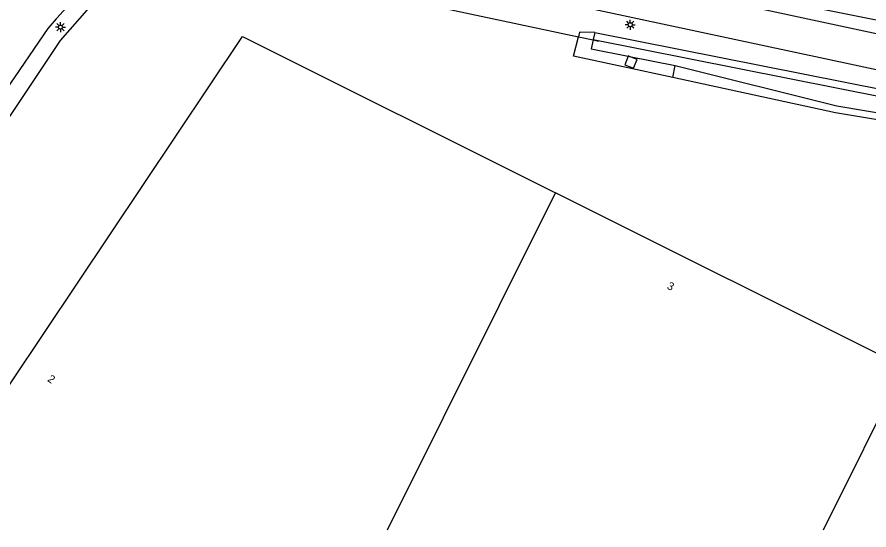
# Model space of a CAD drawing. Extents: x 133000 to 136000, y 400500 to 403500.
# Drawn here: x 134995 to 135101.5, y 400500 to 400564.1 of the extents above; entities that cross this region are included whole.
import ezdxf

# ---------------------------------------------------------------- set-up
doc = ezdxf.new("R2010")
doc.units = 0
for name, color, linetype in [('gg-afsc-hekwerk', 7, 'Continuous'), ('gg-anno-huisnummerreeks BGT', 7, 'Continuous'), ('gg-bbg-hoofdgebouw', 7, 'Continuous'), ('gg-bbg-tussenscheiding', 7, 'Continuous'), ('gg-knt-verharding', 7, 'Continuous'), ('gg-kntw-bovenkant insteek waterloop', 7, 'Continuous'), ('gg-kntw-waterlijn', 7, 'Continuous'), ('gg-kwrk-uitstroombak niveau min 01', 7, 'Continuous'), ('gt-grn-groengrens', 7, 'Continuous'), ('gt-symb-lichtmast', 7, 'Continuous')]:
    doc.layers.add(name, color=color, linetype=linetype)

# ---------------------------------------------------------------- blocks, each defined once
blk = doc.blocks.new('gt0-LMAST')
at = {"layer": 'gt-symb-lichtmast'}
for p, q in [((-0.18, 0.17), (-0.45, 0.44)), ((-0.01, 0.25), (-0.01, 0.62)), ((0.17, 0.17), (0.44, 0.44)), ((-0.26, 0), (-0.63, 0)), ((-0.18, -0.18), (-0.45, -0.45)), ((-0.01, -0.25), (-0.01, -0.63)), ((0.44, -0.45), (0.17, -0.18)), ((0.24, 0), (0.62, 0))]:
    blk.add_line(p, q, dxfattribs=at)
blk.add_circle((-0.01, 0), 0.25, dxfattribs=at)

msp = doc.modelspace()

# ---------------------------------------------------------------- linework, layer by layer
at = {"layer": 'gg-afsc-hekwerk'}
for p, q in [((135065.19, 400561.67), (135067.04, 400561.27)), ((135067.04, 400561.27), (135067.69, 400561.13))]:
    msp.add_line(p, q, dxfattribs=at)
for points in [[(135024.96, 400570.24), (135028.12, 400569.59), (135065.19, 400561.67)], [(134982.78, 400534.76), (135000.44, 400561.19), (135004.1, 400565.33), (135009.46, 400569.41)]]:
    msp.add_lwpolyline(points, dxfattribs=at)
at = {"layer": 'gg-bbg-hoofdgebouw'}
for points in [[(134981.9, 400500), (135023.19, 400561.68), (135062.34, 400542.13)], [(135095.83, 400500), (135105.97, 400520.36), (135062.34, 400542.13)]]:
    msp.add_lwpolyline(points, dxfattribs=at)
at = {"layer": 'gg-bbg-tussenscheiding'}
msp.add_line((135041.31, 400500), (135062.34, 400542.13), dxfattribs=at)
at = {"layer": 'gg-knt-verharding'}
for p, q in [((135108.7, 400556.16), (135034.8, 400572.09)), ((135000, 400563.99), (135001.18, 400565.27)), ((135000, 400563.99), (134999.92, 400563.89)), ((135067.24, 400562.2), (135067.05, 400561.32)), ((135067.05, 400561.32), (135067.04, 400561.27)), ((135071.41, 400559.23), (135071.58, 400559.2)), ((135071.58, 400559.2), (135077.3, 400558.06)), ((135077, 400556.55), (135077.3, 400558.06))]:
    msp.add_line(p, q, dxfattribs=at)
for points in [[(135029.12, 400578.95), (135028.99, 400578.21), (135029.24, 400577.7), (135050.02, 400573.37), (135050.73, 400573.4), (135055.8, 400572.3), (135056.33, 400572.01), (135109.64, 400560.51)], [(134999.92, 400563.89), (134998.88, 400562.68), (134993.58, 400554.95)], [(135077, 400556.55), (135064.6, 400559.23), (135065.19, 400561.67)], [(135067.24, 400562.2), (135065.33, 400562.23), (135065.19, 400561.67)], [(135067.04, 400561.27), (135066.8, 400560.15), (135071.41, 400559.23)]]:
    msp.add_lwpolyline(points, dxfattribs=at)
at = {"layer": 'gg-kntw-bovenkant insteek waterloop'}
msp.add_line((135097.33, 400552.15), (135077, 400556.55), dxfattribs=at)
for points in [[(135067.24, 400562.2), (135103.77, 400554.94), (135105.99, 400554.19), (135106.71, 400553.17), (135106.65, 400552.9)], [(135106.65, 400552.9), (135106.56, 400552.51), (135105.33, 400550.8), (135097.33, 400552.15)]]:
    msp.add_lwpolyline(points, dxfattribs=at)
at = {"layer": 'gg-kntw-waterlijn'}
for points in [[(135067.05, 400561.32), (135103.54, 400554.07), (135105.43, 400553.43), (135105.67, 400553.08)], [(135077.3, 400558.06), (135097.48, 400553.04), (135104.93, 400551.78), (135105.73, 400552.89), (135105.74, 400552.98), (135105.67, 400553.08)]]:
    msp.add_lwpolyline(points, dxfattribs=at)
at = {"layer": 'gg-kwrk-uitstroombak niveau min 01'}
for points in [[(135071.41, 400559.23), (135070.98, 400558.17), (135072.07, 400557.73), (135072.52, 400558.82), (135071.58, 400559.2)], [(135071.58, 400559.2), (135071.43, 400559.26), (135071.41, 400559.23)]]:
    msp.add_lwpolyline(points, dxfattribs=at)
at = {"layer": 'gt-grn-groengrens'}
msp.add_lwpolyline([(135073.18, 400570.1), (135088.3, 400566.64), (135110.1, 400562.22), (135115.16, 400562.46), (135117.13, 400563.88), (135118.85, 400564.58)], dxfattribs=at)

# ---------------------------------------------------------------- block references
at = {"layer": 'gt-symb-lichtmast'}
for p in [(135071.68, 400563.17), (135000.46, 400562.87)]:
    msp.add_blockref('gt0-LMAST', p, dxfattribs=at)

# ---------------------------------------------------------------- texts
at = {"layer": 'gg-anno-huisnummerreeks BGT'}
for s, rotation, p in [('3', 333.5, (135076.18, 400530.2)), ('2', 326.2, (134998.74, 400518.66))]:
    msp.add_text(s, height=1, rotation=rotation, dxfattribs=at).set_placement(p)

doc.saveas('drawing.dxf')
